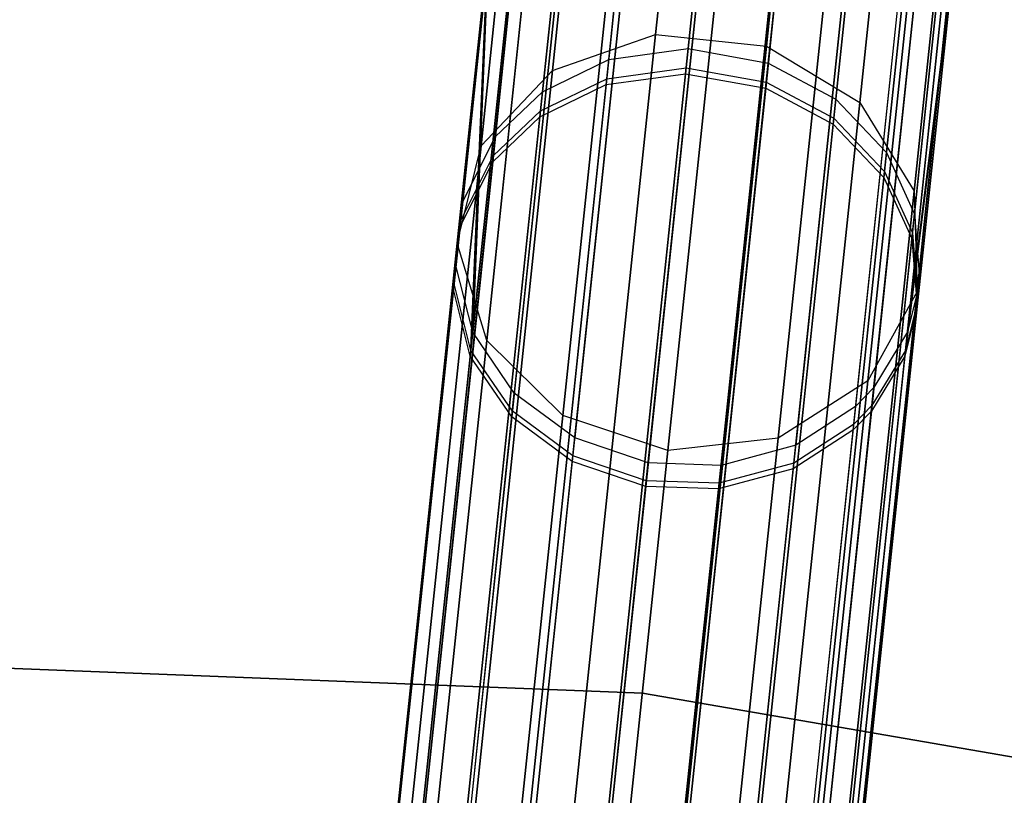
# Model space of a CAD drawing. Extents: x 0.3 to 7.1, y -3.38 to 3.38.
# Tile 557 of 604: x 3.72 to 4.15, y 2.75 to 3.08. Entities that reach past the tile are written whole.
import ezdxf

# ---------------------------------------------------------------- set-up
doc = ezdxf.new("R2010")
doc.units = 0
doc.header["$LTSCALE"] = 2.54
doc.layers.get('0').update_dxf_attribs({"linetype": 'CONTINUOUS'})

# ---------------------------------------------------------------- blocks, each defined once
blk = doc.blocks.new('SINGLES_AVVSTL_STL')
at = {"color": 0}
for p, q in [((3.99571, 3.0777, 18.83209), (4.01952, 3.30419, 18.18647)), ((3.99571, 3.0777, 18.83209), (4.01952, 3.30419, 18.18647)), ((4.01952, 3.30419, 22.5024), (3.99571, 3.0777, 21.85677)), ((4.01952, 3.30419, 22.5024), (3.99571, 3.0777, 21.85677)), ((4.04331, 3.07269, 18.83209), (4.06712, 3.29918, 18.18647)), ((4.04331, 3.07269, 18.83209), (4.06712, 3.29918, 18.18647)), ((4.06712, 3.29918, 22.5024), (4.04331, 3.07269, 21.85677)), ((4.06712, 3.29918, 22.5024), (4.04331, 3.07269, 21.85677)), ((3.95147, 3.06223, 18.82238), (3.9751, 3.28706, 18.18148)), ((3.95147, 3.06223, 18.82238), (3.9751, 3.28706, 18.18148)), ((3.9751, 3.28706, 22.50739), (3.95147, 3.06223, 21.86649)), ((3.9751, 3.28706, 22.50739), (3.95147, 3.06223, 21.86649)), ((4.08337, 3.04836, 18.82238), (4.107, 3.27319, 18.18148)), ((4.08337, 3.04836, 18.82238), (4.107, 3.27319, 18.18148)), ((4.107, 3.27319, 22.50739), (4.08337, 3.04836, 21.86649)), ((4.107, 3.27319, 22.50739), (4.08337, 3.04836, 21.86649)), ((3.92073, 3.02983, 18.80517), (3.94405, 3.25172, 18.17265)), ((3.92073, 3.02983, 18.80517), (3.94405, 3.25172, 18.17265)), ((3.94405, 3.25172, 22.51622), (3.92073, 3.02983, 21.8837)), ((3.94405, 3.25172, 22.51622), (3.92073, 3.02983, 21.8837)), ((4.10671, 3.01028, 18.80517), (4.13003, 3.23217, 18.17265)), ((4.10671, 3.01028, 18.80517), (4.13003, 3.23217, 18.17265)), ((4.13003, 3.23217, 22.51622), (4.10671, 3.01028, 21.8837)), ((4.13003, 3.23217, 22.51622), (4.10671, 3.01028, 21.8837)), ((3.91052, 2.98793, 18.78441), (3.93347, 3.20627, 18.162)), ((3.91052, 2.98793, 18.78441), (3.93347, 3.20627, 18.162)), ((3.93347, 3.20627, 22.52687), (3.91052, 2.98793, 21.90446)), ((3.93347, 3.20627, 22.52687), (3.91052, 2.98793, 21.90446)), ((4.0097, 3.07157, 53.22303), (4.02401, 3.20772, 52.89709)), ((4.0097, 3.07157, 53.22303), (4.02401, 3.20772, 52.89709)), ((3.97557, 3.06686, 53.21898), (3.98984, 3.2026, 52.89401)), ((3.97557, 3.06686, 53.21898), (3.98984, 3.2026, 52.89401)), ((4.00884, 3.06333, 60.12446), (4.02335, 3.20145, 59.79938)), ((4.00884, 3.06333, 60.12446), (4.02335, 3.20145, 59.79938)), ((4.0441, 3.06538, 53.22177), (4.0584, 3.20139, 52.89613)), ((4.0441, 3.06538, 53.22177), (4.0584, 3.20139, 52.89613)), ((4.02315, 3.19951, 56.53007), (4.00857, 3.06077, 56.20522)), ((4.02315, 3.19951, 56.53007), (4.00857, 3.06077, 56.20522)), ((3.98898, 3.19442, 56.5332), (3.97444, 3.0561, 56.20934)), ((3.98898, 3.19442, 56.5332), (3.97444, 3.0561, 56.20934)), ((3.97471, 3.05865, 60.12035), (3.98918, 3.19635, 59.79626)), ((3.97471, 3.05865, 60.12035), (3.98918, 3.19635, 59.79626)), ((4.05753, 3.1932, 56.53104), (4.04297, 3.05459, 56.2065)), ((4.05753, 3.1932, 56.53104), (4.04297, 3.05459, 56.2065)), ((4.04324, 3.05715, 60.12318), (4.05774, 3.19513, 59.79841)), ((4.04324, 3.05715, 60.12318), (4.05774, 3.19513, 59.79841)), ((3.94711, 3.05303, 53.21075), (3.96129, 3.18793, 52.88779)), ((3.94711, 3.05303, 53.21075), (3.96129, 3.18793, 52.88779)), ((4.07309, 3.04988, 53.21568), (4.08732, 3.18528, 52.89152)), ((4.07309, 3.04988, 53.21568), (4.08732, 3.18528, 52.89152)), ((4.10798, 2.96718, 18.78441), (4.13093, 3.18552, 18.162)), ((4.10798, 2.96718, 18.78441), (4.13093, 3.18552, 18.162)), ((4.13093, 3.18552, 22.52687), (4.10798, 2.96718, 21.90446)), ((4.13093, 3.18552, 22.52687), (4.10798, 2.96718, 21.90446)), ((3.94625, 3.04487, 60.11202), (3.96063, 3.18172, 59.78992)), ((3.94625, 3.04487, 60.11202), (3.96063, 3.18172, 59.78992)), ((3.96043, 3.1798, 56.53958), (3.94598, 3.04233, 56.21771)), ((3.96043, 3.1798, 56.53958), (3.94598, 3.04233, 56.21771)), ((4.08646, 3.17712, 56.53575), (4.07196, 3.03914, 56.2127)), ((4.08646, 3.17712, 56.53575), (4.07196, 3.03914, 56.2127)), ((4.07223, 3.04168, 60.11702), (4.08666, 3.17904, 59.79373)), ((4.07223, 3.04168, 60.11702), (4.08666, 3.17904, 59.79373)), ((3.94061, 3.17261, 52.52513), (3.91718, 2.94974, 53.15869)), ((3.94061, 3.17261, 52.52513), (3.91718, 2.94974, 53.15869)), ((4.10385, 2.94985, 53.16833), (4.12745, 3.1744, 52.52999)), ((4.10385, 2.94985, 53.16833), (4.12745, 3.1744, 52.52999)), ((3.91636, 2.94189, 60.05931), (3.94019, 3.16859, 59.42719)), ((3.91636, 2.94189, 60.05931), (3.94019, 3.16859, 59.42719)), ((3.92683, 3.03361, 53.2002), (3.9409, 3.16743, 52.87981)), ((3.92683, 3.03361, 53.2002), (3.9409, 3.16743, 52.87981)), ((4.1269, 3.16911, 56.89735), (4.10276, 2.93949, 56.26082)), ((4.1269, 3.16911, 56.89735), (4.10276, 2.93949, 56.26082)), ((4.10302, 2.94194, 60.06907), (4.12703, 3.17035, 59.43217)), ((4.10302, 2.94194, 60.06907), (4.12703, 3.17035, 59.43217)), ((3.94006, 3.16736, 56.90238), (3.9161, 2.93946, 56.27062)), ((3.94006, 3.16736, 56.90238), (3.9161, 2.93946, 56.27062)), ((3.9232, 2.94612, 18.76485), (3.94579, 3.16112, 18.15197)), ((3.9232, 2.94612, 18.76485), (3.94579, 3.16112, 18.15197)), ((3.94579, 3.16112, 22.5369), (3.9232, 2.94612, 21.92401)), ((3.94579, 3.16112, 22.5369), (3.9232, 2.94612, 21.92401)), ((3.94005, 3.15937, 56.54774), (3.92572, 3.02299, 56.22842)), ((3.94005, 3.15937, 56.54774), (3.92572, 3.02299, 56.22842)), ((3.92598, 3.0255, 60.10134), (3.94025, 3.16127, 59.78181)), ((3.92598, 3.0255, 60.10134), (3.94025, 3.16127, 59.78181)), ((4.09488, 3.02693, 53.20558), (4.109, 3.1613, 52.88387)), ((4.09488, 3.02693, 53.20558), (4.109, 3.1613, 52.88387)), ((4.09403, 3.0188, 60.10678), (4.10835, 3.15512, 59.78594)), ((4.09403, 3.0188, 60.10678), (4.10835, 3.15512, 59.78594)), ((4.10815, 3.1532, 56.54358), (4.09376, 3.01627, 56.22296)), ((4.10815, 3.1532, 56.54358), (4.09376, 3.01627, 56.22296)), ((4.08946, 2.92606, 53.15596), (4.11283, 3.14845, 52.52375)), ((4.08946, 2.92606, 53.15596), (4.11283, 3.14845, 52.52375)), ((3.95822, 3.14441, 52.51915), (3.93501, 2.92361, 53.14683)), ((3.95822, 3.14441, 52.51915), (3.93501, 2.92361, 53.14683)), ((4.08689, 2.92891, 18.76485), (4.10949, 3.14392, 18.15197)), ((4.08689, 2.92891, 18.76485), (4.10949, 3.14392, 18.15197)), ((4.10949, 3.14392, 22.5369), (4.08689, 2.92891, 21.92401)), ((4.10949, 3.14392, 22.5369), (4.08689, 2.92891, 21.92401)), ((4.11228, 3.14321, 56.9038), (4.08838, 2.9158, 56.27339)), ((4.11228, 3.14321, 56.9038), (4.08838, 2.9158, 56.27339)), ((4.08863, 2.91823, 60.05654), (4.11241, 3.14444, 59.42578)), ((4.08863, 2.91823, 60.05654), (4.11241, 3.14444, 59.42578)), ((3.91284, 3.0057, 53.18583), (3.92675, 3.13807, 52.86893)), ((3.91284, 3.0057, 53.18583), (3.92675, 3.13807, 52.86893)), ((3.95767, 3.13921, 56.90856), (3.93394, 2.91343, 56.28268)), ((3.95767, 3.13921, 56.90856), (3.93394, 2.91343, 56.28268)), ((3.9342, 2.91584, 60.0473), (3.9578, 3.14043, 59.42105)), ((3.9342, 2.91584, 60.0473), (3.9578, 3.14043, 59.42105)), ((4.10477, 3.13945, 52.52152), (4.08148, 2.91783, 53.15153)), ((4.10477, 3.13945, 52.52152), (4.08148, 2.91783, 53.15153)), ((4.10422, 3.13423, 56.90612), (4.0804, 2.90761, 56.2779)), ((4.10422, 3.13423, 56.90612), (4.0804, 2.90761, 56.2779)), ((4.10435, 3.13546, 59.42348), (4.08066, 2.91003, 60.05206)), ((4.10435, 3.13546, 59.42348), (4.08066, 2.91003, 60.05206)), ((4.10689, 3.0005, 53.19327), (4.12088, 3.13362, 52.87456)), ((4.10689, 3.0005, 53.19327), (4.12088, 3.13362, 52.87456)), ((3.92591, 3.13009, 56.55886), (3.91173, 2.9952, 56.24303)), ((3.92591, 3.13009, 56.55886), (3.91173, 2.9952, 56.24303)), ((3.91199, 2.99769, 60.0868), (3.92611, 3.13197, 59.77075)), ((3.91199, 2.99769, 60.0868), (3.92611, 3.13197, 59.77075)), ((3.95584, 2.91398, 18.75099), (3.97819, 3.12662, 18.14485)), ((3.95584, 2.91398, 18.75099), (3.97819, 3.12662, 18.14485)), ((3.97819, 3.12662, 22.54401), (3.95584, 2.91398, 21.93788)), ((3.97819, 3.12662, 22.54401), (3.95584, 2.91398, 21.93788)), ((4.12004, 3.1256, 56.55311), (4.10578, 2.98994, 56.23547)), ((4.12004, 3.1256, 56.55311), (4.10578, 2.98994, 56.23547)), ((4.10604, 2.99245, 60.09432), (4.12024, 3.1275, 59.77646)), ((4.10604, 2.99245, 60.09432), (4.12024, 3.1275, 59.77646)), ((3.98405, 3.1237, 52.51508), (3.96099, 2.90432, 53.13872)), ((3.98405, 3.1237, 52.51508), (3.96099, 2.90432, 53.13872)), ((4.079, 3.12114, 52.51676), (4.05588, 2.90117, 53.14206)), ((4.079, 3.12114, 52.51676), (4.05588, 2.90117, 53.14206)), ((3.9835, 3.11853, 56.91279), (3.95993, 2.8942, 56.29091)), ((3.9835, 3.11853, 56.91279), (3.95993, 2.8942, 56.29091)), ((3.96018, 2.8966, 60.03909), (3.98363, 3.11975, 59.41686)), ((3.96018, 2.8966, 60.03909), (3.98363, 3.11975, 59.41686)), ((4.04828, 2.90427, 18.75099), (4.07063, 3.1169, 18.14485)), ((4.04828, 2.90427, 18.75099), (4.07063, 3.1169, 18.14485)), ((4.07063, 3.1169, 22.54401), (4.04828, 2.90427, 21.93788)), ((4.07063, 3.1169, 22.54401), (4.04828, 2.90427, 21.93788)), ((4.05507, 2.89343, 60.04247), (4.07859, 3.11717, 59.41859)), ((4.05507, 2.89343, 60.04247), (4.07859, 3.11717, 59.41859)), ((4.07846, 3.11595, 56.91105), (4.05482, 2.89102, 56.28752)), ((4.07846, 3.11595, 56.91105), (4.05482, 2.89102, 56.28752)), ((3.90997, 2.97847, 53.17236), (3.92374, 3.10946, 52.85874)), ((3.90997, 2.97847, 53.17236), (3.92374, 3.10946, 52.85874)), ((3.92374, 3.10946, 52.85874), (3.91718, 2.94974, 53.15869)), ((3.92374, 3.10946, 52.85874), (3.91718, 2.94974, 53.15869)), ((3.9917, 2.88592, 60.03543), (4.01508, 3.10843, 59.41499)), ((3.9917, 2.88592, 60.03543), (4.01508, 3.10843, 59.41499)), ((4.0155, 3.11237, 52.51326), (3.99251, 2.89362, 53.13511)), ((4.0155, 3.11237, 52.51326), (3.99251, 2.89362, 53.13511)), ((4.02324, 3.11066, 18.14229), (4.00098, 2.89888, 18.74598)), ((4.02324, 3.11066, 18.14229), (4.00098, 2.89888, 18.74598)), ((4.00098, 2.89888, 21.94289), (4.02324, 3.11066, 22.54658)), ((4.00098, 2.89888, 21.94289), (4.02324, 3.11066, 22.54658)), ((4.04681, 3.11148, 52.5138), (4.0238, 2.89254, 53.13619)), ((4.04681, 3.11148, 52.5138), (4.0238, 2.89254, 53.13619)), ((4.01496, 3.10721, 56.91467), (3.99145, 2.88353, 56.29459)), ((4.01496, 3.10721, 56.91467), (3.99145, 2.88353, 56.29459)), ((4.04627, 3.10632, 56.91411), (4.02274, 2.88244, 56.29348)), ((4.04627, 3.10632, 56.91411), (4.02274, 2.88244, 56.29348)), ((4.02299, 2.88484, 60.03653), (4.04639, 3.10754, 59.41555)), ((4.02299, 2.88484, 60.03653), (4.04639, 3.10754, 59.41555)), ((3.92291, 3.10157, 56.56928), (3.90888, 2.96807, 56.25672)), ((3.92291, 3.10157, 56.56928), (3.90888, 2.96807, 56.25672)), ((3.90914, 2.97054, 60.07316), (3.92311, 3.10343, 59.76038)), ((3.90914, 2.97054, 60.07316), (3.92311, 3.10343, 59.76038)), ((3.92291, 3.10157, 56.56928), (3.9161, 2.93946, 56.27062)), ((3.92291, 3.10157, 56.56928), (3.9161, 2.93946, 56.27062)), ((3.92311, 3.10343, 59.76038), (3.91636, 2.94189, 60.05931)), ((3.92311, 3.10343, 59.76038), (3.91636, 2.94189, 60.05931)), ((4.10385, 2.94985, 53.16833), (4.12299, 3.10298, 52.86384)), ((4.10385, 2.94985, 53.16833), (4.12299, 3.10298, 52.86384)), ((4.10915, 2.9713, 53.1791), (4.12299, 3.10298, 52.86384)), ((4.10915, 2.9713, 53.1791), (4.12299, 3.10298, 52.86384)), ((4.10302, 2.94194, 60.06907), (4.12235, 3.09692, 59.76556)), ((4.10302, 2.94194, 60.06907), (4.12235, 3.09692, 59.76556)), ((4.10831, 2.96333, 60.07997), (4.12235, 3.09692, 59.76556)), ((4.10831, 2.96333, 60.07997), (4.12235, 3.09692, 59.76556)), ((4.12215, 3.09505, 56.56407), (4.10276, 2.93949, 56.26082)), ((4.12215, 3.09505, 56.56407), (4.10276, 2.93949, 56.26082)), ((4.12215, 3.09505, 56.56407), (4.10805, 2.96085, 56.24987)), ((4.12215, 3.09505, 56.56407), (4.10805, 2.96085, 56.24987)), ((3.95147, 3.06223, 18.82238), (3.99571, 3.0777, 18.83209)), ((3.95147, 3.06223, 18.82238), (3.99571, 3.0777, 18.83209)), ((3.95147, 3.06223, 21.86649), (3.99571, 3.0777, 21.85677)), ((3.95147, 3.06223, 21.86649), (3.99571, 3.0777, 21.85677)), ((3.95739, 2.71304, 19.41024), (3.99571, 3.0777, 18.83209)), ((3.95739, 2.71304, 19.41024), (3.99571, 3.0777, 18.83209)), ((3.99571, 3.0777, 21.85677), (3.95739, 2.71304, 21.27863)), ((3.99571, 3.0777, 21.85677), (3.95739, 2.71304, 21.27863)), ((3.99571, 3.0777, 18.83209), (4.04331, 3.07269, 18.83209)), ((3.99571, 3.0777, 18.83209), (4.04331, 3.07269, 18.83209)), ((3.99571, 3.0777, 21.85677), (4.04331, 3.07269, 21.85677)), ((3.99571, 3.0777, 21.85677), (4.04331, 3.07269, 21.85677)), ((3.97169, 2.70985, 53.79274), (4.0097, 3.07157, 53.22303)), ((3.97169, 2.70985, 53.79274), (4.0097, 3.07157, 53.22303)), ((3.97557, 3.06686, 53.21898), (4.0097, 3.07157, 53.22303)), ((3.97557, 3.06686, 53.21898), (4.0097, 3.07157, 53.22303)), ((4.00499, 2.70804, 19.41024), (4.04331, 3.07269, 18.83209)), ((4.00499, 2.70804, 19.41024), (4.04331, 3.07269, 18.83209)), ((4.04331, 3.07269, 21.85677), (4.00499, 2.70804, 21.27863)), ((4.04331, 3.07269, 21.85677), (4.00499, 2.70804, 21.27863)), ((4.0097, 3.07157, 53.22303), (4.0441, 3.06538, 53.22177)), ((4.0097, 3.07157, 53.22303), (4.0441, 3.06538, 53.22177)), ((4.04331, 3.07269, 18.83209), (4.08337, 3.04836, 18.82238)), ((4.04331, 3.07269, 18.83209), (4.08337, 3.04836, 18.82238)), ((4.04331, 3.07269, 21.85677), (4.08337, 3.04836, 21.86649)), ((4.04331, 3.07269, 21.85677), (4.08337, 3.04836, 21.86649)), ((3.93767, 2.70623, 53.78696), (3.97557, 3.06686, 53.21898)), ((3.93767, 2.70623, 53.78696), (3.97557, 3.06686, 53.21898)), ((3.94711, 3.05303, 53.21075), (3.97557, 3.06686, 53.21898)), ((3.94711, 3.05303, 53.21075), (3.97557, 3.06686, 53.21898)), ((3.91343, 2.70025, 19.39629), (3.95147, 3.06223, 18.82238)), ((3.91343, 2.70025, 19.39629), (3.95147, 3.06223, 18.82238)), ((3.95147, 3.06223, 21.86649), (3.91343, 2.70025, 21.29258)), ((3.95147, 3.06223, 21.86649), (3.91343, 2.70025, 21.29258)), ((3.92073, 3.02983, 18.80517), (3.95147, 3.06223, 18.82238)), ((3.92073, 3.02983, 18.80517), (3.95147, 3.06223, 18.82238)), ((3.92073, 3.02983, 21.8837), (3.95147, 3.06223, 21.86649)), ((3.92073, 3.02983, 21.8837), (3.95147, 3.06223, 21.86649)), ((3.97024, 2.69614, 60.69431), (4.00884, 3.06333, 60.12446)), ((3.97024, 2.69614, 60.69431), (4.00884, 3.06333, 60.12446)), ((3.97471, 3.05865, 60.12035), (4.00884, 3.06333, 60.12446)), ((3.97471, 3.05865, 60.12035), (4.00884, 3.06333, 60.12446)), ((4.00612, 2.70399, 53.79094), (4.0441, 3.06538, 53.22177)), ((4.00612, 2.70399, 53.79094), (4.0441, 3.06538, 53.22177)), ((4.00884, 3.06333, 60.12446), (4.04324, 3.05715, 60.12318)), ((4.00884, 3.06333, 60.12446), (4.04324, 3.05715, 60.12318)), ((4.0441, 3.06538, 53.22177), (4.07309, 3.04988, 53.21568)), ((4.0441, 3.06538, 53.22177), (4.07309, 3.04988, 53.21568)), ((3.93623, 2.69257, 60.68847), (3.97471, 3.05865, 60.12035)), ((3.93623, 2.69257, 60.68847), (3.97471, 3.05865, 60.12035)), ((3.94625, 3.04487, 60.11202), (3.97471, 3.05865, 60.12035)), ((3.94625, 3.04487, 60.11202), (3.97471, 3.05865, 60.12035)), ((4.00857, 3.06077, 56.20522), (3.97342, 2.72631, 55.6781)), ((4.00857, 3.06077, 56.20522), (3.97342, 2.72631, 55.6781)), ((3.97444, 3.0561, 56.20934), (4.00857, 3.06077, 56.20522)), ((3.97444, 3.0561, 56.20934), (4.00857, 3.06077, 56.20522)), ((4.00857, 3.06077, 56.20522), (4.04297, 3.05459, 56.2065)), ((4.00857, 3.06077, 56.20522), (4.04297, 3.05459, 56.2065)), ((3.97444, 3.0561, 56.20934), (3.93939, 2.72265, 55.68382)), ((3.97444, 3.0561, 56.20934), (3.93939, 2.72265, 55.68382)), ((3.94598, 3.04233, 56.21771), (3.97444, 3.0561, 56.20934)), ((3.94598, 3.04233, 56.21771), (3.97444, 3.0561, 56.20934)), ((4.00468, 2.6903, 60.69249), (4.04324, 3.05715, 60.12318)), ((4.00468, 2.6903, 60.69249), (4.04324, 3.05715, 60.12318)), ((4.04297, 3.05459, 56.2065), (4.00785, 2.72044, 55.67988)), ((4.04297, 3.05459, 56.2065), (4.00785, 2.72044, 55.67988)), ((4.04297, 3.05459, 56.2065), (4.07196, 3.03914, 56.2127)), ((4.04297, 3.05459, 56.2065), (4.07196, 3.03914, 56.2127)), ((4.04324, 3.05715, 60.12318), (4.07223, 3.04168, 60.11702)), ((4.04324, 3.05715, 60.12318), (4.07223, 3.04168, 60.11702)), ((3.90944, 2.69462, 53.77523), (3.94711, 3.05303, 53.21075)), ((3.90944, 2.69462, 53.77523), (3.94711, 3.05303, 53.21075)), ((3.92683, 3.03361, 53.2002), (3.94711, 3.05303, 53.21075)), ((3.92683, 3.03361, 53.2002), (3.94711, 3.05303, 53.21075)), ((4.03528, 2.69014, 53.78226), (4.07309, 3.04988, 53.21568)), ((4.03528, 2.69014, 53.78226), (4.07309, 3.04988, 53.21568)), ((4.07309, 3.04988, 53.21568), (4.09488, 3.02693, 53.20558)), ((4.07309, 3.04988, 53.21568), (4.09488, 3.02693, 53.20558)), ((3.90801, 2.68104, 60.67664), (3.94625, 3.04487, 60.11202)), ((3.90801, 2.68104, 60.67664), (3.94625, 3.04487, 60.11202)), ((3.92598, 3.0255, 60.10134), (3.94625, 3.04487, 60.11202)), ((3.92598, 3.0255, 60.10134), (3.94625, 3.04487, 60.11202)), ((4.04533, 2.68638, 19.39629), (4.08337, 3.04836, 18.82238)), ((4.04533, 2.68638, 19.39629), (4.08337, 3.04836, 18.82238)), ((4.08337, 3.04836, 21.86649), (4.04533, 2.68638, 21.29258)), ((4.08337, 3.04836, 21.86649), (4.04533, 2.68638, 21.29258)), ((4.08337, 3.04836, 18.82238), (4.10671, 3.01028, 18.80517)), ((4.08337, 3.04836, 18.82238), (4.10671, 3.01028, 18.80517)), ((4.08337, 3.04836, 21.86649), (4.10671, 3.01028, 21.8837)), ((4.08337, 3.04836, 21.86649), (4.10671, 3.01028, 21.8837)), ((3.94598, 3.04233, 56.21771), (3.91115, 2.71093, 55.69542)), ((3.94598, 3.04233, 56.21771), (3.91115, 2.71093, 55.69542)), ((3.92572, 3.02299, 56.22842), (3.94598, 3.04233, 56.21771)), ((3.92572, 3.02299, 56.22842), (3.94598, 3.04233, 56.21771)), ((4.03385, 2.6765, 60.68373), (4.07223, 3.04168, 60.11702)), ((4.03385, 2.6765, 60.68373), (4.07223, 3.04168, 60.11702)), ((4.07223, 3.04168, 60.11702), (4.09403, 3.0188, 60.10678)), ((4.07223, 3.04168, 60.11702), (4.09403, 3.0188, 60.10678)), ((4.07196, 3.03914, 56.2127), (4.037, 2.70651, 55.68846)), ((4.07196, 3.03914, 56.2127), (4.037, 2.70651, 55.68846)), ((4.07196, 3.03914, 56.2127), (4.09376, 3.01627, 56.22296)), ((4.07196, 3.03914, 56.2127), (4.09376, 3.01627, 56.22296)), ((3.88946, 2.67804, 53.76021), (3.92683, 3.03361, 53.2002)), ((3.88946, 2.67804, 53.76021), (3.92683, 3.03361, 53.2002)), ((3.91284, 3.0057, 53.18583), (3.92683, 3.03361, 53.2002)), ((3.91284, 3.0057, 53.18583), (3.92683, 3.03361, 53.2002)), ((3.88318, 2.67258, 19.37157), (3.92073, 3.02983, 18.80517)), ((3.88318, 2.67258, 19.37157), (3.92073, 3.02983, 18.80517)), ((3.92073, 3.02983, 21.8837), (3.88318, 2.67258, 21.31729)), ((3.92073, 3.02983, 21.8837), (3.88318, 2.67258, 21.31729)), ((3.91052, 2.98793, 18.78441), (3.92073, 3.02983, 18.80517)), ((3.91052, 2.98793, 18.78441), (3.92073, 3.02983, 18.80517)), ((3.91052, 2.98793, 21.90446), (3.92073, 3.02983, 21.8837)), ((3.91052, 2.98793, 21.90446), (3.92073, 3.02983, 21.8837)), ((3.88805, 2.66456, 60.66148), (3.92598, 3.0255, 60.10134)), ((3.88805, 2.66456, 60.66148), (3.92598, 3.0255, 60.10134)), ((3.91199, 2.99769, 60.0868), (3.92598, 3.0255, 60.10134)), ((3.91199, 2.99769, 60.0868), (3.92598, 3.0255, 60.10134)), ((4.05736, 2.66991, 53.76786), (4.09488, 3.02693, 53.20558)), ((4.05736, 2.66991, 53.76786), (4.09488, 3.02693, 53.20558)), ((4.09488, 3.02693, 53.20558), (4.10689, 3.0005, 53.19327)), ((4.09488, 3.02693, 53.20558), (4.10689, 3.0005, 53.19327)), ((3.92572, 3.02299, 56.22842), (3.89116, 2.69422, 55.71028)), ((3.92572, 3.02299, 56.22842), (3.89116, 2.69422, 55.71028)), ((3.91173, 2.9952, 56.24303), (3.92572, 3.02299, 56.22842)), ((3.91173, 2.9952, 56.24303), (3.92572, 3.02299, 56.22842)), ((4.05594, 2.65638, 60.66921), (4.09403, 3.0188, 60.10678)), ((4.05594, 2.65638, 60.66921), (4.09403, 3.0188, 60.10678)), ((4.09376, 3.01627, 56.22296), (4.05907, 2.68616, 55.7027)), ((4.09376, 3.01627, 56.22296), (4.05907, 2.68616, 55.7027)), ((4.09376, 3.01627, 56.22296), (4.10578, 2.98994, 56.23547)), ((4.09376, 3.01627, 56.22296), (4.10578, 2.98994, 56.23547)), ((4.09403, 3.0188, 60.10678), (4.10604, 2.99245, 60.09432)), ((4.09403, 3.0188, 60.10678), (4.10604, 2.99245, 60.09432)), ((4.06916, 2.65304, 19.37157), (4.10671, 3.01028, 18.80517)), ((4.06916, 2.65304, 19.37157), (4.10671, 3.01028, 18.80517)), ((4.10671, 3.01028, 21.8837), (4.06916, 2.65304, 21.31729)), ((4.10671, 3.01028, 21.8837), (4.06916, 2.65304, 21.31729)), ((4.10671, 3.01028, 18.80517), (4.10798, 2.96718, 18.78441)), ((4.10671, 3.01028, 18.80517), (4.10798, 2.96718, 18.78441)), ((4.10671, 3.01028, 21.8837), (4.10798, 2.96718, 21.90446)), ((4.10671, 3.01028, 21.8837), (4.10798, 2.96718, 21.90446)), ((3.87587, 2.65401, 53.73973), (3.91284, 3.0057, 53.18583)), ((3.87587, 2.65401, 53.73973), (3.91284, 3.0057, 53.18583)), ((4.06972, 2.64681, 53.75032), (4.10689, 3.0005, 53.19327)), ((4.06972, 2.64681, 53.75032), (4.10689, 3.0005, 53.19327)), ((4.10689, 3.0005, 53.19327), (4.10915, 2.9713, 53.1791)), ((4.10689, 3.0005, 53.19327), (4.10915, 2.9713, 53.1791)), ((3.87447, 2.64068, 60.64083), (3.91199, 2.99769, 60.0868)), ((3.87447, 2.64068, 60.64083), (3.91199, 2.99769, 60.0868)), ((3.91173, 2.9952, 56.24303), (3.87756, 2.67002, 55.73054)), ((3.91173, 2.9952, 56.24303), (3.87756, 2.67002, 55.73054)), ((4.06831, 2.63341, 60.65151), (4.10604, 2.99245, 60.09432)), ((4.06831, 2.63341, 60.65151), (4.10604, 2.99245, 60.09432)), ((4.10578, 2.98994, 56.23547), (4.07141, 2.66291, 55.72006)), ((4.10578, 2.98994, 56.23547), (4.07141, 2.66291, 55.72006)), ((4.10578, 2.98994, 56.23547), (4.10805, 2.96085, 56.24987)), ((4.10578, 2.98994, 56.23547), (4.10805, 2.96085, 56.24987)), ((4.10604, 2.99245, 60.09432), (4.10831, 2.96333, 60.07997)), ((4.10604, 2.99245, 60.09432), (4.10831, 2.96333, 60.07997)), ((3.87358, 2.63639, 19.34176), (3.91052, 2.98793, 18.78441)), ((3.87358, 2.63639, 19.34176), (3.91052, 2.98793, 18.78441)), ((3.91052, 2.98793, 21.90446), (3.87358, 2.63639, 21.34711)), ((3.91052, 2.98793, 21.90446), (3.87358, 2.63639, 21.34711)), ((3.9232, 2.94612, 18.76485), (3.91052, 2.98793, 18.78441)), ((3.9232, 2.94612, 18.76485), (3.91052, 2.98793, 18.78441)), ((3.9232, 2.94612, 21.92401), (3.91052, 2.98793, 21.90446)), ((3.9232, 2.94612, 21.92401), (3.91052, 2.98793, 21.90446)), ((3.87339, 2.63041, 53.72054), (3.90997, 2.97847, 53.17236)), ((3.87339, 2.63041, 53.72054), (3.90997, 2.97847, 53.17236)), ((3.91718, 2.94974, 53.15869), (3.90997, 2.97847, 53.17236)), ((3.91718, 2.94974, 53.15869), (3.90997, 2.97847, 53.17236)), ((3.87201, 2.61722, 60.62146), (3.90914, 2.97054, 60.07316)), ((3.87201, 2.61722, 60.62146), (3.90914, 2.97054, 60.07316)), ((3.91636, 2.94189, 60.05931), (3.90914, 2.97054, 60.07316)), ((3.91636, 2.94189, 60.05931), (3.90914, 2.97054, 60.07316)), ((4.07237, 2.62143, 53.73013), (4.10915, 2.9713, 53.1791)), ((4.07237, 2.62143, 53.73013), (4.10915, 2.9713, 53.1791)), ((4.10915, 2.9713, 53.1791), (4.10385, 2.94985, 53.16833)), ((4.10915, 2.9713, 53.1791), (4.10385, 2.94985, 53.16833)), ((3.90888, 2.96807, 56.25672), (3.87506, 2.64625, 55.74952)), ((3.90888, 2.96807, 56.25672), (3.87506, 2.64625, 55.74952)), ((3.9161, 2.93946, 56.27062), (3.90888, 2.96807, 56.25672)), ((3.9161, 2.93946, 56.27062), (3.90888, 2.96807, 56.25672)), ((4.07103, 2.61564, 19.34176), (4.10798, 2.96718, 18.78441)), ((4.07103, 2.61564, 19.34176), (4.10798, 2.96718, 18.78441)), ((4.10798, 2.96718, 21.90446), (4.07103, 2.61564, 21.34711)), ((4.10798, 2.96718, 21.90446), (4.07103, 2.61564, 21.34711)), ((4.10798, 2.96718, 18.78441), (4.08689, 2.92891, 18.76485)), ((4.10798, 2.96718, 18.78441), (4.08689, 2.92891, 18.76485)), ((4.10798, 2.96718, 21.90446), (4.08689, 2.92891, 21.92401)), ((4.10798, 2.96718, 21.90446), (4.08689, 2.92891, 21.92401)), ((4.07098, 2.60817, 60.63114), (4.10831, 2.96333, 60.07997)), ((4.07098, 2.60817, 60.63114), (4.10831, 2.96333, 60.07997)), ((4.10805, 2.96085, 56.24987), (4.07405, 2.63735, 55.74003)), ((4.10805, 2.96085, 56.24987), (4.07405, 2.63735, 55.74003)), ((4.10805, 2.96085, 56.24987), (4.10276, 2.93949, 56.26082)), ((4.10805, 2.96085, 56.24987), (4.10276, 2.93949, 56.26082)), ((4.10831, 2.96333, 60.07997), (4.10302, 2.94194, 60.06907)), ((4.10831, 2.96333, 60.07997), (4.10302, 2.94194, 60.06907)), ((3.88099, 2.60538, 53.70104), (3.91718, 2.94974, 53.15869)), ((3.88099, 2.60538, 53.70104), (3.91718, 2.94974, 53.15869)), ((3.93501, 2.92361, 53.14683), (3.91718, 2.94974, 53.15869)), ((3.93501, 2.92361, 53.14683), (3.91718, 2.94974, 53.15869)), ((4.06738, 2.60288, 53.71479), (4.10385, 2.94985, 53.16833)), ((4.06738, 2.60288, 53.71479), (4.10385, 2.94985, 53.16833)), ((4.10385, 2.94985, 53.16833), (4.08946, 2.92606, 53.15596)), ((4.10385, 2.94985, 53.16833), (4.08946, 2.92606, 53.15596)), ((3.88681, 2.59996, 19.31369), (3.9232, 2.94612, 18.76485)), ((3.88681, 2.59996, 19.31369), (3.9232, 2.94612, 18.76485)), ((3.9232, 2.94612, 21.92401), (3.88681, 2.59996, 21.37518)), ((3.9232, 2.94612, 21.92401), (3.88681, 2.59996, 21.37518)), ((3.95584, 2.91398, 18.75099), (3.9232, 2.94612, 18.76485)), ((3.95584, 2.91398, 18.75099), (3.9232, 2.94612, 18.76485)), ((3.95584, 2.91398, 21.93788), (3.9232, 2.94612, 21.92401)), ((3.95584, 2.91398, 21.93788), (3.9232, 2.94612, 21.92401)), ((3.87962, 2.59233, 60.60179), (3.91636, 2.94189, 60.05931)), ((3.87962, 2.59233, 60.60179), (3.91636, 2.94189, 60.05931)), ((3.9161, 2.93946, 56.27062), (3.88264, 2.62105, 55.76881)), ((3.9161, 2.93946, 56.27062), (3.88264, 2.62105, 55.76881)), ((3.93394, 2.91343, 56.28268), (3.9161, 2.93946, 56.27062)), ((3.93394, 2.91343, 56.28268), (3.9161, 2.93946, 56.27062)), ((3.9342, 2.91584, 60.0473), (3.91636, 2.94189, 60.05931)), ((3.9342, 2.91584, 60.0473), (3.91636, 2.94189, 60.05931)), ((4.066, 2.58973, 60.61566), (4.10302, 2.94194, 60.06907)), ((4.066, 2.58973, 60.61566), (4.10302, 2.94194, 60.06907)), ((4.10276, 2.93949, 56.26082), (4.06904, 2.61867, 55.75521)), ((4.10276, 2.93949, 56.26082), (4.06904, 2.61867, 55.75521)), ((4.10276, 2.93949, 56.26082), (4.08838, 2.9158, 56.27339)), ((4.10276, 2.93949, 56.26082), (4.08838, 2.9158, 56.27339)), ((4.10302, 2.94194, 60.06907), (4.08863, 2.91823, 60.05654)), ((4.10302, 2.94194, 60.06907), (4.08863, 2.91823, 60.05654)), ((4.08689, 2.92891, 18.76485), (4.04828, 2.90427, 18.75099)), ((4.08689, 2.92891, 18.76485), (4.04828, 2.90427, 18.75099)), ((4.08689, 2.92891, 21.92401), (4.04828, 2.90427, 21.93788)), ((4.08689, 2.92891, 21.92401), (4.04828, 2.90427, 21.93788)), ((4.05051, 2.58275, 19.31369), (4.08689, 2.92891, 18.76485)), ((4.05051, 2.58275, 19.31369), (4.08689, 2.92891, 18.76485)), ((4.08689, 2.92891, 21.92401), (4.05051, 2.58275, 21.37518)), ((4.08689, 2.92891, 21.92401), (4.05051, 2.58275, 21.37518)), ((3.89916, 2.58245, 53.68414), (3.93501, 2.92361, 53.14683)), ((3.89916, 2.58245, 53.68414), (3.93501, 2.92361, 53.14683)), ((3.96099, 2.90432, 53.13872), (3.93501, 2.92361, 53.14683)), ((3.96099, 2.90432, 53.13872), (3.93501, 2.92361, 53.14683)), ((4.05334, 2.58243, 53.69716), (4.08946, 2.92606, 53.15596)), ((4.05334, 2.58243, 53.69716), (4.08946, 2.92606, 53.15596)), ((4.08148, 2.91783, 53.15153), (4.08946, 2.92606, 53.15596)), ((4.08148, 2.91783, 53.15153), (4.08946, 2.92606, 53.15596)), ((4.05197, 2.56941, 60.59787), (4.08863, 2.91823, 60.05654)), ((4.05197, 2.56941, 60.59787), (4.08863, 2.91823, 60.05654)), ((4.08066, 2.91003, 60.05206), (4.08863, 2.91823, 60.05654)), ((4.08066, 2.91003, 60.05206), (4.08863, 2.91823, 60.05654)), ((3.8978, 2.56952, 60.58474), (3.9342, 2.91584, 60.0473)), ((3.8978, 2.56952, 60.58474), (3.9342, 2.91584, 60.0473)), ((3.91986, 2.57163, 19.29377), (3.95584, 2.91398, 18.75099)), ((3.91986, 2.57163, 19.29377), (3.95584, 2.91398, 18.75099)), ((3.95584, 2.91398, 21.93788), (3.91986, 2.57163, 21.3951)), ((3.95584, 2.91398, 21.93788), (3.91986, 2.57163, 21.3951)), ((3.96018, 2.8966, 60.03909), (3.9342, 2.91584, 60.0473)), ((3.96018, 2.8966, 60.03909), (3.9342, 2.91584, 60.0473)), ((4.00098, 2.89888, 18.74598), (3.95584, 2.91398, 18.75099)), ((4.00098, 2.89888, 18.74598), (3.95584, 2.91398, 18.75099)), ((4.00098, 2.89888, 21.94289), (3.95584, 2.91398, 21.93788)), ((4.00098, 2.89888, 21.94289), (3.95584, 2.91398, 21.93788)), ((4.08148, 2.91783, 53.15153), (4.04549, 2.5754, 53.69083)), ((4.08148, 2.91783, 53.15153), (4.04549, 2.5754, 53.69083)), ((4.08838, 2.9158, 56.27339), (4.05498, 2.59807, 55.77265)), ((4.08838, 2.9158, 56.27339), (4.05498, 2.59807, 55.77265)), ((4.08148, 2.91783, 53.15153), (4.05588, 2.90117, 53.14206)), ((4.08148, 2.91783, 53.15153), (4.05588, 2.90117, 53.14206)), ((4.08838, 2.9158, 56.27339), (4.0804, 2.90761, 56.2779)), ((4.08838, 2.9158, 56.27339), (4.0804, 2.90761, 56.2779)), ((3.93394, 2.91343, 56.28268), (3.90079, 2.59798, 55.78553)), ((3.93394, 2.91343, 56.28268), (3.90079, 2.59798, 55.78553)), ((3.95993, 2.8942, 56.29091), (3.93394, 2.91343, 56.28268)), ((3.95993, 2.8942, 56.29091), (3.93394, 2.91343, 56.28268)), ((4.08066, 2.91003, 60.05206), (4.04412, 2.56243, 60.5915)), ((4.08066, 2.91003, 60.05206), (4.04412, 2.56243, 60.5915)), ((4.08066, 2.91003, 60.05206), (4.05507, 2.89343, 60.04247)), ((4.08066, 2.91003, 60.05206), (4.05507, 2.89343, 60.04247)), ((4.0804, 2.90761, 56.2779), (4.04712, 2.59099, 55.7789)), ((4.0804, 2.90761, 56.2779), (4.04712, 2.59099, 55.7789)), ((4.0804, 2.90761, 56.2779), (4.05482, 2.89102, 56.28752)), ((4.0804, 2.90761, 56.2779), (4.05482, 2.89102, 56.28752)), ((3.92536, 2.56535, 53.67259), (3.96099, 2.90432, 53.13872)), ((3.92536, 2.56535, 53.67259), (3.96099, 2.90432, 53.13872)), ((3.99251, 2.89362, 53.13511), (3.96099, 2.90432, 53.13872)), ((3.99251, 2.89362, 53.13511), (3.96099, 2.90432, 53.13872)), ((4.04828, 2.90427, 18.75099), (4.00098, 2.89888, 18.74598)), ((4.04828, 2.90427, 18.75099), (4.00098, 2.89888, 18.74598)), ((4.04828, 2.90427, 21.93788), (4.00098, 2.89888, 21.94289)), ((4.04828, 2.90427, 21.93788), (4.00098, 2.89888, 21.94289)), ((4.0123, 2.56192, 19.29377), (4.04828, 2.90427, 18.75099)), ((4.0123, 2.56192, 19.29377), (4.04828, 2.90427, 18.75099)), ((4.04828, 2.90427, 21.93788), (4.0123, 2.56192, 21.3951)), ((4.04828, 2.90427, 21.93788), (4.0123, 2.56192, 21.3951)), ((4.02016, 2.5613, 53.67735), (4.05588, 2.90117, 53.14206)), ((4.02016, 2.5613, 53.67735), (4.05588, 2.90117, 53.14206)), ((4.05588, 2.90117, 53.14206), (4.0238, 2.89254, 53.13619)), ((4.05588, 2.90117, 53.14206), (4.0238, 2.89254, 53.13619)), ((4.00098, 2.89888, 18.74598), (3.96514, 2.55791, 19.28658)), ((4.00098, 2.89888, 18.74598), (3.96514, 2.55791, 19.28658)), ((3.96514, 2.55791, 21.40228), (4.00098, 2.89888, 21.94289)), ((3.96514, 2.55791, 21.40228), (4.00098, 2.89888, 21.94289)), ((3.92401, 2.5525, 60.57309), (3.96018, 2.8966, 60.03909)), ((3.92401, 2.5525, 60.57309), (3.96018, 2.8966, 60.03909)), ((3.95993, 2.8942, 56.29091), (3.92698, 2.58077, 55.79695)), ((3.95993, 2.8942, 56.29091), (3.92698, 2.58077, 55.79695)), ((3.95698, 2.55562, 53.66744), (3.99251, 2.89362, 53.13511)), ((3.95698, 2.55562, 53.66744), (3.99251, 2.89362, 53.13511)), ((3.99145, 2.88353, 56.29459), (3.95993, 2.8942, 56.29091)), ((3.99145, 2.88353, 56.29459), (3.95993, 2.8942, 56.29091)), ((3.9917, 2.88592, 60.03543), (3.96018, 2.8966, 60.03909)), ((3.9917, 2.88592, 60.03543), (3.96018, 2.8966, 60.03909)), ((3.98824, 2.55426, 53.66898), (4.0238, 2.89254, 53.13619)), ((3.98824, 2.55426, 53.66898), (4.0238, 2.89254, 53.13619)), ((4.0238, 2.89254, 53.13619), (3.99251, 2.89362, 53.13511)), ((4.0238, 2.89254, 53.13619), (3.99251, 2.89362, 53.13511)), ((4.01881, 2.54842, 60.57789), (4.05507, 2.89343, 60.04247)), ((4.01881, 2.54842, 60.57789), (4.05507, 2.89343, 60.04247)), ((4.05507, 2.89343, 60.04247), (4.02299, 2.88484, 60.03653)), ((4.05507, 2.89343, 60.04247), (4.02299, 2.88484, 60.03653)), ((4.05482, 2.89102, 56.28752), (4.02179, 2.57677, 55.79224)), ((4.05482, 2.89102, 56.28752), (4.02179, 2.57677, 55.79224)), ((4.05482, 2.89102, 56.28752), (4.02274, 2.88244, 56.29348)), ((4.05482, 2.89102, 56.28752), (4.02274, 2.88244, 56.29348)), ((3.95563, 2.54281, 60.5679), (3.9917, 2.88592, 60.03543)), ((3.95563, 2.54281, 60.5679), (3.9917, 2.88592, 60.03543)), ((3.98689, 2.54143, 60.56945), (4.02299, 2.88484, 60.03653)), ((3.98689, 2.54143, 60.56945), (4.02299, 2.88484, 60.03653)), ((4.02299, 2.88484, 60.03653), (3.9917, 2.88592, 60.03543)), ((4.02299, 2.88484, 60.03653), (3.9917, 2.88592, 60.03543)), ((3.99145, 2.88353, 56.29459), (3.9586, 2.57101, 55.80204)), ((3.99145, 2.88353, 56.29459), (3.9586, 2.57101, 55.80204)), ((4.02274, 2.88244, 56.29348), (3.98986, 2.56965, 55.80052)), ((4.02274, 2.88244, 56.29348), (3.98986, 2.56965, 55.80052)), ((4.02274, 2.88244, 56.29348), (3.99145, 2.88353, 56.29459)), ((4.02274, 2.88244, 56.29348), (3.99145, 2.88353, 56.29459)), ((3.62274, 2.80904, 1.9), (3.99002, 2.79461, 1.9)), ((3.99002, 2.79461, 1.7), (3.62274, 2.80904, 1.7)), ((3.99002, 2.79461, 1.7), (3.62274, 2.80904, 1.7)), ((3.62274, 2.80904, 1.9), (3.99002, 2.79461, 1.9)), ((3.99002, 2.79461, 1.9), (4.35228, 2.73236, 1.9)), ((4.35228, 2.73236, 1.7), (3.99002, 2.79461, 1.7)), ((3.99002, 2.79461, 1.9), (3.99002, 2.79461, 1.7)), ((4.35228, 2.73236, 1.7), (3.99002, 2.79461, 1.7)), ((3.99002, 2.79461, 1.9), (4.35228, 2.73236, 1.9)), ((3.99002, 2.79461, 1.9), (3.99002, 2.79461, 1.7))]:
    blk.add_line(p, q, dxfattribs=at)

msp = doc.modelspace()

# ---------------------------------------------------------------- block references
at = {"color": 0}
msp.add_blockref('SINGLES_AVVSTL_STL', (0, 0), dxfattribs=at)

doc.saveas('drawing.dxf')
